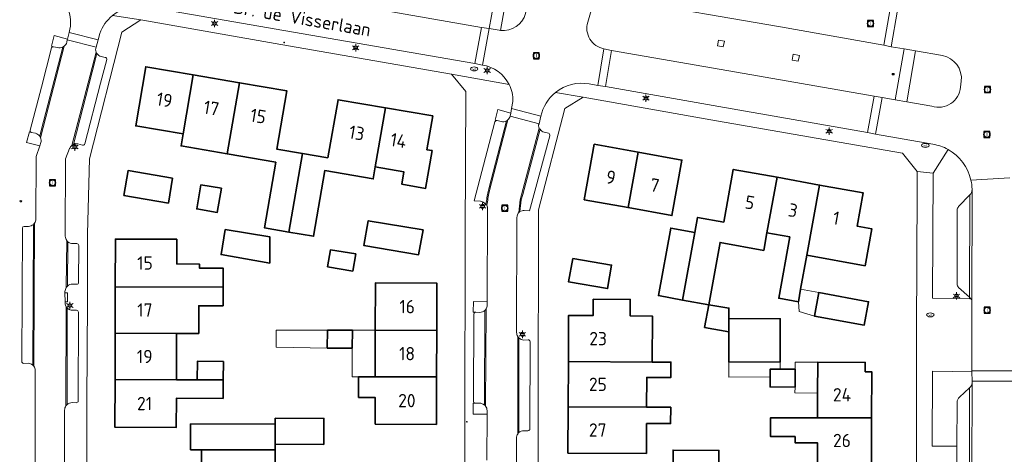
# Model space of a CAD drawing. Header units: metres. Extents: x 140853 to 145288, y 474558 to 480269.
# Tile 290 of 428: x 144343 to 144475, y 478166 to 478225. Entities that reach past the tile are written whole.
import ezdxf
from ezdxf.enums import TextEntityAlignment as Align
from ezdxf.lldxf.tags import DXFTag

# ---------------------------------------------------------------- set-up
doc = ezdxf.new("R2010")
doc.units = ezdxf.units.M
doc.header["$MEASUREMENT"] = 0
for name, color, linetype, lineweight in [('B-WE-GR-BEPLANTING_CULTUUR_VASTE PLANTENVAK-G', 90, 'Continuous', 18), ('B-WE-GR-GRAS_KRUIDENRIJK-G', 80, 'Continuous', 18), ('B-WE-KL-DATA_CAI-S', 90, 'KL-CAI-N', 18), ('B-WE-KL-ET_LS_OV_LICHTMAST-S', 190, 'Continuous', 18), ('B-WE-KL-WATER_BRANDLEIDING_PUT-S', 150, 'Continuous', 18), ('B-WE-KL-WATER_PUT-S', 170, 'Continuous', 18), ('B-WE-OG-BEBOUWING-G', 7, 'Continuous', 35), ('B-WE-OG-BEBOUWING_BIJGEBOUW-G', 7, 'Continuous', 18), ('B-WE-OG-BEBOUWING_HUISNUMMER-T18', 10, 'Continuous', 18), ('B-WE-OG-BEBOUWING_STRAATNAAM-T18', 10, 'Continuous', 18), ('B-WE-OG-TERREIN_ERF-G', 7, 'Continuous', 18), ('B-WE-RI-GWA_RIOOLPUT-S', 30, 'Continuous', 18), ('B-WE-VH-GOOT-G', 170, 'Continuous', 18), ('B-WE-VH-VERHARDING_BETONSTRAATSTEEN-G', 252, 'Continuous', 18), ('B-WE-VH-VERHARDING_STRAATBAKSTEEN-G', 252, 'Continuous', 18), ('B-WE-VH-VERHARDING_TEGEL-G', 252, 'Continuous', 18), ('X-XX-XX-ALGEMEEN-S', 7, 'Continuous', 18)]:
    doc.layers.add(name, color=color, linetype=linetype, lineweight=lineweight)
doc.styles.add('NLCS-ISO', font='txt')
doc.styles.get("Standard").update_dxf_attribs({"font": 'arial.ttf'})
tags = doc.linetypes.add('KL-CAI-N', pattern='A,4,-1,[101,NLCS.shx,S=0.5,R=0,X=0,Y=0],-1,4,-1,["C",Standard,S=1,R=0,X=-0.25,Y=-0.5],-1.5', length=12.5).pattern_tags.tags
tags[18] = DXFTag(74, 10)

# ---------------------------------------------------------------- blocks, each defined once
blk = doc.blocks.new('SIE-WEG_AFVALBAK_TYPE_01')
for radius in [0.25, 0.156]:
    blk.add_circle((0, 0), radius)
blk = doc.blocks.new('SKL-DATA_TERREINKAST-SO')
for q in [(-0.2, 0.2), (0.2, 0.2)]:
    blk.add_line((0, -0.21), q)
at = {"flags": 128}
blk.add_lwpolyline([(0.63, 0.35), (-0.63, 0.35), (-0.63, -0.35), (0.63, -0.35)], close=True, dxfattribs=at)
at = {"style": 'NLCS-ISO'}
blk.add_attdef('TYPE', text='', height=0.35, dxfattribs=at).set_placement((-0.03, 0.69), align=Align.MIDDLE_CENTER)
blk = doc.blocks.new('B-SIE-WEG_LICHTMAST-SO')
at = {"ltscale": 0.1}
for p, q in [((-1.1, 0.63), (-2.19, 1.27)), ((0, 1.27), (0, 2.53)), ((1.1, 0.63), (2.19, 1.27)), ((-1.1, -0.63), (-2.19, -1.27)), ((0, -1.27), (0, -2.53)), ((1.1, -0.63), (2.19, -1.27))]:
    blk.add_line(p, q, dxfattribs=at)
at = {"flags": 128}
for points in [[(-1.16, 0.5), (1.16, 0.5)], [(-1.16, -0.5), (1.16, -0.5)]]:
    blk.add_lwpolyline(points, dxfattribs=at)
at = {"ltscale": 0.1}
blk.add_circle((0, 0), 1.27, dxfattribs=at)
at = {"style": 'NLCS-ISO'}
blk.add_attdef('TYPE', text='', height=1.8, dxfattribs=at).set_placement((0, 2.53), align=Align.BOTTOM_CENTER)
blk = doc.blocks.new('SRI-PUT_INSPECTIE-SO')
at = {"lineweight": -3, "flags": 128}
blk.add_lwpolyline([(-2, -2), (2, -2), (2, 2), (-2, 2)], close=True, dxfattribs=at)
at = {"lineweight": -3, "ltscale": 1.5}
blk.add_circle((0, 0), 2, dxfattribs=at)
at = {"ltscale": 0.1, "style": 'NLCS-ISO'}
blk.add_text('I', height=2.5, dxfattribs=at).set_placement((0, -0.01), align=Align.MIDDLE_CENTER)
blk = doc.blocks.new('SKL-WATERLEIDINGPUT-SO')
at = {"color": 0, "linetype": 'ByBlock', "lineweight": 18}
blk.add_ellipse((0, 0), major_axis=(2.5, 0), ratio=0.54, dxfattribs=at)
at = {"color": 0, "linetype": 'ByBlock', "lineweight": 18, "style": 'NLCS-ISO'}
blk.add_text('wl', height=1.8, dxfattribs=at).set_placement((0, 0), align=Align.MIDDLE_CENTER)
blk = doc.blocks.new('SIE-WEG_STRAATPOT_BRANDKRAAN-SO')
blk.add_ellipse((0, 0), major_axis=(-0.729, 0), ratio=0.685994)
at = {"style": 'NLCS-ISO'}
blk.add_text('BR', height=0.4, dxfattribs=at).set_placement((-0.3, -0.15))

msp = doc.modelspace()

# ---------------------------------------------------------------- linework, layer by layer
at = {"layer": 'B-WE-GR-BEPLANTING_CULTUUR_VASTE PLANTENVAK-G', "ltscale": 0.2, "flags": 128}
for points in [[(144348.876, 478221.949), (144348.954, 478222.273), (144348.977, 478222.364), (144347.182, 478222.853), (144346.817, 478221.408), (144347.097, 478221.344), (144347.643, 478221.218), (144347.643, 478221.218, 0.1679918), (144348.357, 478221.304), (144348.357, 478221.304, 0.0595651), (144348.542, 478221.421), (144348.542, 478221.421, 0.1660651), (144348.876, 478221.949)], [(144408.82, 478212.381), (144407.067, 478212.847), (144406.695, 478211.432), (144406.975, 478211.36), (144407.538, 478211.215), (144407.538, 478211.215, 0.1669986), (144408.244, 478211.315), (144408.244, 478211.315, 0.0620099), (144408.434, 478211.449), (144408.434, 478211.449, 0.1532926), (144408.736, 478211.965), (144408.736, 478211.965), (144408.82, 478212.381)], [(144344.655, 478209.643), (144344.097, 478209.767), (144343.839, 478209.824), (144343.442, 478208.404), (144345.231, 478207.951), (144345.383, 478208.389), (144345.383, 478208.389, 0.1639229), (144345.344, 478209.038), (144345.344, 478209.038, 0.0524866), (144345.24, 478209.234), (144345.24, 478209.234, 0.1853564), (144344.655, 478209.643)], [(144405.653, 478186.418), (144405.654, 478186.868), (144403.805, 478186.904), (144403.766, 478185.455), (144404.114, 478185.451), (144404.647, 478185.445), (144404.647, 478185.445, 0.2), (144405.337, 478185.695), (144405.337, 478185.695, 0.0525852), (144405.488, 478185.905), (144405.488, 478185.905, 0.1058283), (144405.653, 478186.418)], [(144404.581, 478173.165), (144404.02, 478173.163), (144403.75, 478173.162), (144403.748, 478171.681), (144405.617, 478171.691), (144405.618, 478172.163), (144405.618, 478172.163, 0.1908156), (144405.415, 478172.761), (144405.415, 478172.761, 0.062425), (144405.266, 478172.9), (144405.266, 478172.9, 0.1939383), (144404.581, 478173.165)]]:
    msp.add_lwpolyline(points, format="xyb", close=True, dxfattribs=at)
at = {"layer": 'B-WE-GR-GRAS_KRUIDENRIJK-G', "ltscale": 0.2, "flags": 128}
for points in [[(144359.342, 478234.826, 0.4413287), (144362.17, 478231.382), (144362.17, 478231.382), (144363.225, 478231.186), (144372.537, 478229.565), (144389.94, 478226.548), (144404.88, 478223.946), (144405.903, 478223.8), (144407.146, 478230.695), (144406.128, 478230.854), (144398.863, 478232.126), (144381.837, 478235.069), (144364.461, 478238.082), (144363.4, 478238.262), (144363.078, 478238.316), (144363.078, 478238.316, 0.4094195), (144359.613, 478235.987), (144359.613, 478235.987), (144359.342, 478234.826)], [(144408.793, 478230.403), (144408.66, 478230.426), (144407.425, 478223.539), (144407.425, 478223.539, 0.3595515), (144410.831, 478225.817), (144410.831, 478225.817), (144411.043, 478226.798), (144411.043, 478226.798, 0.4203793), (144408.793, 478230.403)], [(144419.207, 478224.658, 0.4464179), (144421.402, 478221.076), (144421.402, 478221.076), (144422.442, 478220.851), (144438.26, 478218.085), (144457.883, 478214.655), (144458.947, 478214.467), (144460.731, 478214.154), (144461.95, 478221.044), (144460.184, 478221.347), (144459.168, 478221.535), (144445.233, 478224.018), (144423.661, 478227.783), (144422.621, 478227.938), (144422.621, 478227.938, 0.3488317), (144419.585, 478225.943), (144419.585, 478225.943), (144419.207, 478224.658)], [(144465.672, 478213.287, 0.4740595), (144469.555, 478215.876), (144469.555, 478215.876), (144469.647, 478216.68), (144469.647, 478216.68, 0.3893019), (144467.087, 478220.162), (144467.087, 478220.162), (144463.479, 478220.781), (144462.272, 478213.884), (144465.672, 478213.287)], [(144465.758, 478187.349), (144470.737, 478187.291), (144470.77, 478187.478), (144469.28, 478188.807), (144469.28, 478188.807, -0.1934593), (144469.085, 478189.247), (144469.085, 478189.247), (144469.092, 478199.259), (144469.092, 478199.259, -0.161586), (144469.279, 478199.735), (144469.279, 478199.735), (144470.78, 478201.306), (144470.78, 478201.306, 0.1913014), (144471.099, 478202.043), (144471.099, 478202.043), (144471.099, 478202.103), (144471.099, 478202.103, 0.0472387), (144470.94, 478203.311), (144470.94, 478203.311, 0.2098936), (144467.856, 478207.463), (144467.856, 478207.463), (144465.856, 478204.243), (144465.758, 478187.349)], [(144471.088, 478177.414), (144465.745, 478177.503), (144465.707, 478167.368), (144469.059, 478167.375), (144469.076, 478173.285), (144469.076, 478173.285, -0.2408902), (144469.414, 478173.967), (144469.414, 478173.967), (144470.768, 478175.232), (144470.768, 478175.232, 0.1914894), (144471.097, 478175.937), (144471.097, 478175.937), (144471.092, 478176.166), (144471.088, 478177.414)]]:
    msp.add_lwpolyline(points, format="xyb", close=True, dxfattribs=at)
for points in [[(144437.519, 478221.31), (144436.728, 478221.462), (144436.869, 478222.219), (144437.668, 478222.075), (144437.519, 478221.31)], [(144447.642, 478219.387), (144446.831, 478219.53), (144446.967, 478220.33), (144447.784, 478220.162), (144447.642, 478219.387)]]:
    msp.add_lwpolyline(points, close=True, dxfattribs=at)
at = {"layer": 'B-WE-OG-BEBOUWING-G', "ltscale": 0.2, "flags": 128}
for points in [[(144364.583, 478209.55), (144365.956, 478217.538), (144359.554, 478218.638), (144358.189, 478210.649), (144364.583, 478209.55)], [(144364.583, 478209.55), (144364.305, 478207.933), (144370.553, 478206.859), (144372.204, 478216.464), (144365.956, 478217.538), (144364.583, 478209.55)], [(144370.553, 478206.859), (144377.094, 478205.735), (144375.57, 478196.871), (144378.882, 478196.302), (144380.693, 478206.907), (144377.26, 478207.497), (144378.605, 478215.364), (144372.204, 478216.464), (144370.553, 478206.859)], [(144384.127, 478206.317), (144380.693, 478206.907), (144378.882, 478196.302), (144382.193, 478195.733), (144383.717, 478204.597), (144390.251, 478203.474), (144390.529, 478205.093), (144391.901, 478213.079), (144385.514, 478214.177), (144384.127, 478206.317)], [(144391.901, 478213.079), (144390.529, 478205.093), (144394.404, 478204.425), (144394.119, 478202.751), (144397.322, 478202.204), (144398.192, 478207.3), (144397.505, 478207.418), (144398.289, 478211.981), (144391.901, 478213.079)], [(144424.652, 478199.594), (144426.014, 478207.096), (144420.099, 478208.17), (144418.737, 478200.668), (144424.652, 478199.594)], [(144426.014, 478207.096), (144424.652, 478199.594), (144430.567, 478198.52), (144431.929, 478206.022), (144426.014, 478207.096)], [(144363.175, 478203.584), (144357.162, 478204.61), (144356.587, 478201.238), (144362.6, 478200.213), (144363.175, 478203.584)], [(144437.569, 478197.626), (144434.042, 478198.267), (144433.672, 478196.232), (144432.016, 478187.111), (144435.544, 478186.471), (144437.074, 478194.894), (144442.977, 478193.808), (144443.407, 478196.189), (144444.769, 478203.691), (144438.865, 478204.763), (144437.569, 478197.626)], [(144367.001, 478202.682), (144366.439, 478199.419), (144369.193, 478198.945), (144369.75, 478202.209), (144367.001, 478202.682)], [(144447.956, 478188.557), (144448.795, 478193.175), (144450.515, 478202.648), (144444.769, 478203.691), (144443.407, 478196.189), (144446.496, 478195.628), (144444.992, 478187.344), (144447.649, 478186.862), (144447.956, 478188.557)], [(144448.795, 478193.175), (144456.663, 478191.747), (144457.571, 478196.713), (144455.6, 478197.071), (144456.418, 478201.576), (144450.515, 478202.648), (144448.795, 478193.175)], [(144396.974, 478196.596), (144389.586, 478197.829), (144388.988, 478194.462), (144396.375, 478193.227), (144396.974, 478196.596)], [(144376.3, 478192.085), (144376.304, 478195.632), (144370.288, 478196.637), (144369.711, 478193.248), (144376.3, 478192.085)], [(144432.016, 478187.111), (144433.672, 478196.232), (144430.421, 478196.822), (144428.765, 478187.702), (144432.016, 478187.111)], [(144355.433, 478188.911), (144369.998, 478188.865), (144370.008, 478191.404), (144366.8, 478191.416), (144366.802, 478191.937), (144363.722, 478191.984), (144363.739, 478195.319), (144355.454, 478195.345), (144355.433, 478188.911)], [(144387.512, 478191.032), (144387.896, 478193.348), (144384.508, 478193.909), (144384.09, 478191.599), (144387.512, 478191.032)], [(144417.179, 478192.738), (144416.634, 478189.56), (144421.898, 478188.658), (144422.442, 478191.836), (144417.179, 478192.738)], [(144398.823, 478182.992), (144398.841, 478189.409), (144390.551, 478189.432), (144390.532, 478183.015), (144398.823, 478182.992)], [(144355.433, 478188.911), (144355.414, 478182.631), (144363.698, 478182.605), (144366.698, 478182.605), (144366.704, 478186.339), (144369.989, 478186.326), (144369.998, 478188.865), (144355.433, 478188.911)], [(144450.402, 478188.112), (144449.824, 478184.944), (144456.549, 478183.718), (144457.126, 478186.886), (144450.402, 478188.112)], [(144427.919, 478178.732), (144427.948, 478184.947), (144424.948, 478184.961), (144424.958, 478187.201), (144419.958, 478187.224), (144419.948, 478185.024), (144416.628, 478185.039), (144416.599, 478178.784), (144427.919, 478178.732)], [(144438.266, 478182.811), (144438.272, 478184.598), (144438.277, 478186.023), (144435.545, 478186.471), (144434.988, 478183.406), (144438.266, 478182.811)], [(144438.266, 478182.811), (144438.252, 478178.736), (144445.192, 478178.712), (144445.213, 478184.574), (144438.272, 478184.598), (144438.266, 478182.811)], [(144384.101, 478183.036), (144384.054, 478180.623), (144387.422, 478180.619), (144387.475, 478183.024), (144384.101, 478183.036)], [(144390.532, 478183.015), (144390.515, 478176.737), (144398.805, 478176.712), (144398.823, 478182.992), (144390.532, 478183.015)], [(144355.414, 478182.631), (144355.394, 478176.351), (144363.678, 478176.325), (144363.698, 478182.605), (144355.414, 478182.631)], [(144370.002, 478176.305), (144370.021, 478178.802), (144366.522, 478178.83), (144366.481, 478176.316), (144370.002, 478176.305)], [(144416.571, 478172.684), (144427.161, 478172.635), (144427.18, 478176.654), (144430.43, 478176.639), (144430.44, 478178.72), (144427.919, 478178.732), (144416.599, 478178.784), (144416.571, 478172.684)], [(144445.188, 478177.768), (144443.846, 478177.774), (144443.842, 478176.72), (144443.836, 478175.357), (144447.198, 478175.341), (144447.209, 478177.758), (144445.188, 478177.768)], [(144450.243, 478171.185), (144457.538, 478171.168), (144457.552, 478177.423), (144456.682, 478177.425), (144456.685, 478178.685), (144450.26, 478178.7), (144450.251, 478174.524), (144450.243, 478171.185)], [(144355.394, 478176.351), (144355.373, 478169.917), (144363.658, 478169.891), (144363.701, 478173.858), (144369.982, 478173.808), (144370.002, 478176.305), (144366.481, 478176.316), (144363.678, 478176.325), (144355.394, 478176.351)], [(144390.497, 478170.318), (144398.787, 478170.295), (144398.805, 478176.712), (144390.515, 478176.737), (144388.286, 478176.741), (144388.287, 478173.954), (144390.507, 478173.955), (144390.497, 478170.318)], [(144427.161, 478172.635), (144416.571, 478172.684), (144416.542, 478166.429), (144427.132, 478166.38), (144427.151, 478170.417), (144430.401, 478170.402), (144430.412, 478172.62), (144427.161, 478172.635)], [(144377.02, 478167.626), (144383.571, 478167.589), (144383.591, 478171.12), (144377.026, 478171.136), (144377.025, 478170.348), (144377.02, 478167.626)], [(144457.538, 478171.168), (144450.243, 478171.185), (144443.901, 478171.2), (144443.895, 478168.658), (144447.207, 478168.65), (144447.205, 478167.816), (144450.235, 478167.809), (144450.228, 478165.085), (144457.523, 478165.068), (144457.538, 478171.168)], [(144367.056, 478166.872), (144377.016, 478166.848), (144377.02, 478167.626), (144377.025, 478170.348), (144365.605, 478170.375), (144365.596, 478166.875), (144367.056, 478166.872)], [(144377.016, 478166.848), (144367.056, 478166.872), (144367.05, 478164.002), (144355.66, 478164.029), (144355.644, 478157.608), (144366.994, 478157.581), (144367.008, 478163.511), (144377.008, 478163.487), (144377.016, 478166.848)], [(144436.901, 478163.553), (144436.929, 478166.781), (144430.743, 478166.836), (144430.758, 478163.607), (144436.901, 478163.553)]]:
    msp.add_lwpolyline(points, close=True, dxfattribs=at)
at = {"layer": 'B-WE-OG-BEBOUWING_BIJGEBOUW-G', "ltscale": 0.2, "flags": 128}
for points in [[(144447.956, 478188.557), (144447.649, 478186.862), (144447.736, 478185.556), (144449.824, 478184.944), (144450.402, 478188.112), (144447.956, 478188.557)], [(144384.101, 478183.036), (144377.14, 478183.053), (144377.134, 478180.728), (144384.054, 478180.623), (144384.101, 478183.036)], [(144388.286, 478176.741), (144390.515, 478176.737), (144390.532, 478183.015), (144387.475, 478183.024), (144387.422, 478180.619), (144387.411, 478176.744), (144388.286, 478176.741)], [(144438.252, 478178.736), (144438.265, 478176.699), (144443.842, 478176.72), (144443.846, 478177.774), (144445.188, 478177.768), (144445.192, 478178.712), (144438.252, 478178.736)], [(144447.209, 478177.758), (144447.198, 478175.341), (144447.189, 478174.559), (144450.251, 478174.524), (144450.26, 478178.7), (144447.212, 478178.707), (144447.209, 478177.758)]]:
    msp.add_lwpolyline(points, close=True, dxfattribs=at)
at = {"layer": 'B-WE-OG-TERREIN_ERF-G', "ltscale": 0.2, "flags": 128}
msp.add_lwpolyline([(144402.492, 478139.07), (144402.608, 478170.015), (144402.665, 478195.858), (144402.777, 478215.284), (144400.82, 478217.626), (144377.775, 478221.63), (144358.879, 478224.974), (144356.312, 478223.315), (144351.932, 478206.175), (144351.676, 478196.047), (144351.658, 478187.034), (144351.57, 478173.318), (144351.571, 478164.15)], dxfattribs=at)
for points in [[(144370.553, 478206.859), (144364.305, 478207.933), (144364.583, 478209.55), (144358.189, 478210.649), (144359.554, 478218.638), (144365.956, 478217.538), (144372.204, 478216.464), (144378.605, 478215.364), (144377.26, 478207.497), (144380.693, 478206.907), (144384.127, 478206.317), (144385.514, 478214.177), (144391.901, 478213.079), (144398.289, 478211.981), (144397.505, 478207.418), (144398.192, 478207.3), (144397.322, 478202.204), (144394.119, 478202.751), (144394.404, 478204.425), (144390.529, 478205.093), (144390.251, 478203.474), (144383.717, 478204.597), (144382.193, 478195.733), (144378.882, 478196.302), (144375.57, 478196.871), (144377.094, 478205.735), (144370.553, 478206.859)], [(144463.578, 478164.43), (144463.607, 478182.626), (144463.607, 478182.81), (144463.69, 478202.188), (144463.703, 478204.499), (144461.693, 478206.949), (144436.594, 478211.311), (144418.586, 478214.508), (144416.143, 478212.971), (144412.548, 478199.278), (144412.526, 478171.365), (144412.481, 478151.061), (144412.429, 478134.625), (144412.355, 478107.939), (144412.306, 478088.134), (144414.25, 478086.315), (144419.19, 478086.476), (144461.252, 478087.585), (144463.304, 478089.75), (144463.388, 478114.41), (144463.472, 478139.07), (144463.505, 478146.95), (144463.578, 478164.43)], [(144424.652, 478199.594), (144418.737, 478200.668), (144420.099, 478208.17), (144426.014, 478207.096), (144431.929, 478206.022), (144430.567, 478198.52), (144424.652, 478199.594)], [(144363.175, 478203.584), (144362.6, 478200.213), (144356.587, 478201.238), (144357.162, 478204.61), (144363.175, 478203.584)], [(144448.795, 478193.175), (144447.956, 478188.557), (144447.649, 478186.862), (144444.992, 478187.344), (144446.496, 478195.628), (144443.407, 478196.189), (144442.977, 478193.808), (144437.074, 478194.894), (144435.544, 478186.471), (144432.016, 478187.111), (144428.765, 478187.702), (144430.421, 478196.822), (144433.672, 478196.232), (144434.042, 478198.267), (144437.569, 478197.626), (144438.865, 478204.763), (144444.769, 478203.691), (144450.515, 478202.648), (144456.418, 478201.576), (144455.6, 478197.071), (144457.571, 478196.713), (144456.663, 478191.747), (144448.795, 478193.175)], [(144367.001, 478202.682), (144369.75, 478202.209), (144369.193, 478198.945), (144366.439, 478199.419), (144367.001, 478202.682)], [(144396.974, 478196.596), (144396.375, 478193.227), (144388.988, 478194.462), (144389.586, 478197.829), (144396.974, 478196.596)], [(144376.3, 478192.085), (144369.711, 478193.248), (144370.288, 478196.637), (144376.304, 478195.632), (144376.3, 478192.085)], [(144363.658, 478169.891), (144355.373, 478169.917), (144355.394, 478176.351), (144355.414, 478182.631), (144355.433, 478188.911), (144355.454, 478195.345), (144363.739, 478195.319), (144363.722, 478191.984), (144366.802, 478191.937), (144366.8, 478191.416), (144370.008, 478191.404), (144369.998, 478188.865), (144369.989, 478186.326), (144366.704, 478186.339), (144366.698, 478182.605), (144363.698, 478182.605), (144363.678, 478176.325), (144366.481, 478176.316), (144366.522, 478178.83), (144370.021, 478178.802), (144370.002, 478176.305), (144369.982, 478173.808), (144363.701, 478173.858), (144363.658, 478169.891)], [(144387.512, 478191.032), (144384.09, 478191.599), (144384.508, 478193.909), (144387.896, 478193.348), (144387.512, 478191.032)], [(144417.179, 478192.738), (144422.442, 478191.836), (144421.898, 478188.658), (144416.634, 478189.56), (144417.179, 478192.738)], [(144398.805, 478176.712), (144398.787, 478170.295), (144390.497, 478170.318), (144390.507, 478173.955), (144388.287, 478173.954), (144388.286, 478176.741), (144390.515, 478176.737), (144390.532, 478183.015), (144390.551, 478189.432), (144398.841, 478189.409), (144398.823, 478182.992), (144398.805, 478176.712)], [(144449.824, 478184.944), (144450.402, 478188.112), (144457.126, 478186.886), (144456.549, 478183.718), (144449.824, 478184.944)], [(144430.412, 478172.62), (144430.401, 478170.402), (144427.151, 478170.417), (144427.132, 478166.38), (144416.542, 478166.429), (144416.571, 478172.684), (144416.599, 478178.784), (144416.628, 478185.039), (144419.948, 478185.024), (144419.958, 478187.224), (144424.958, 478187.201), (144424.948, 478184.961), (144427.948, 478184.947), (144427.919, 478178.732), (144430.44, 478178.72), (144430.43, 478176.639), (144427.18, 478176.654), (144427.161, 478172.635), (144430.412, 478172.62)], [(144438.252, 478178.736), (144438.266, 478182.811), (144434.988, 478183.406), (144435.545, 478186.471), (144438.277, 478186.023), (144438.272, 478184.598), (144445.213, 478184.574), (144445.192, 478178.712), (144438.252, 478178.736)], [(144384.054, 478180.623), (144384.101, 478183.036), (144387.475, 478183.024), (144387.422, 478180.619), (144384.054, 478180.623)], [(144443.842, 478176.72), (144443.846, 478177.774), (144445.188, 478177.768), (144447.209, 478177.758), (144447.198, 478175.341), (144443.836, 478175.357), (144443.842, 478176.72)], [(144457.523, 478165.068), (144457.509, 478158.968), (144457.495, 478152.713), (144450.2, 478152.73), (144450.214, 478158.985), (144450.221, 478162.02), (144447.188, 478162.027), (144447.19, 478162.782), (144443.882, 478162.79), (144443.887, 478165.1), (144450.228, 478165.085), (144450.235, 478167.809), (144447.205, 478167.816), (144447.207, 478168.65), (144443.895, 478168.658), (144443.901, 478171.2), (144450.243, 478171.185), (144450.251, 478174.524), (144450.26, 478178.7), (144456.685, 478178.685), (144456.682, 478177.425), (144457.552, 478177.423), (144457.538, 478171.168), (144457.523, 478165.068)], [(144367.056, 478166.872), (144365.596, 478166.875), (144365.605, 478170.375), (144377.025, 478170.348), (144377.026, 478171.136), (144383.591, 478171.12), (144383.571, 478167.589), (144377.02, 478167.626), (144377.016, 478166.848), (144377.008, 478163.487), (144367.008, 478163.511), (144366.994, 478157.581), (144369.146, 478157.576), (144369.139, 478154.818), (144362.947, 478154.833), (144362.939, 478151.311), (144362.924, 478144.89), (144355.614, 478144.908), (144355.629, 478151.328), (144355.644, 478157.608), (144355.66, 478164.029), (144367.05, 478164.002), (144367.056, 478166.872)], [(144436.901, 478163.553), (144430.758, 478163.607), (144430.743, 478166.836), (144436.929, 478166.781), (144436.901, 478163.553)]]:
    msp.add_lwpolyline(points, close=True, dxfattribs=at)
at = {"layer": 'B-WE-VH-GOOT-G', "ltscale": 0.2, "flags": 128}
for points in [[(144348.542, 478221.421), (144345.344, 478209.038)], [(144349.582, 478208.004), (144352.852, 478220.608)], [(144408.434, 478211.449), (144405.914, 478201.748)], [(144409.903, 478198.936), (144410.099, 478200.664), (144412.66, 478210.338)], [(144471.099, 478202.043), (144471.085, 478186.784)], [(144344.526, 478197.484), (144344.433, 478178.155)], [(144348.816, 478188.803), (144348.872, 478195.156)], [(144348.774, 478172.82), (144348.806, 478186.172)], [(144405.488, 478185.905), (144405.415, 478172.761)], [(144409.756, 478169.001), (144409.774, 478182.176)], [(144471.097, 478175.937), (144471.002, 478152.125)]]:
    msp.add_lwpolyline(points, dxfattribs=at)
msp.add_lwpolyline([(144405.914, 478201.748, -0.0027269), (144405.577, 478199.909)], format="xyb", dxfattribs=at)
at = {"layer": 'B-WE-VH-VERHARDING_BETONSTRAATSTEEN-G', "ltscale": 0.2, "flags": 128}
for points in [[(144423.661, 478227.783), (144445.233, 478224.018), (144459.168, 478221.535), (144460.022, 478226.476), (144456.251, 478227.136), (144454.752, 478227.398), (144448.397, 478228.51), (144446.914, 478228.77), (144443.135, 478229.431), (144442.72, 478229.504), (144441.216, 478229.769), (144436.721, 478230.558), (144435.206, 478230.825), (144424.507, 478232.705), (144423.661, 478227.783)], [(144362.338, 478226.274), (144378.206, 478223.517), (144403.982, 478219.065), (144404.88, 478223.946), (144389.94, 478226.548), (144372.537, 478229.565), (144363.225, 478231.186), (144362.338, 478226.274)], [(144405.903, 478223.8), (144407.27, 478223.558), (144407.425, 478223.539), (144408.66, 478230.426), (144407.146, 478230.695), (144405.903, 478223.8)], [(144459.168, 478221.535), (144460.184, 478221.347), (144461.044, 478226.297), (144460.022, 478226.476), (144459.168, 478221.535)], [(144405.903, 478223.8), (144404.88, 478223.946), (144403.982, 478219.065), (144404.996, 478218.867), (144405.903, 478223.8)], [(144348.977, 478222.364), (144348.954, 478222.273), (144352.831, 478221.263), (144353.119, 478222.257), (144349.213, 478223.28), (144348.977, 478222.364)], [(144420.568, 478216.106), (144421.613, 478215.952), (144422.442, 478220.851), (144421.402, 478221.076), (144420.568, 478216.106)], [(144421.613, 478215.952), (144436.891, 478213.26), (144457.004, 478209.75), (144457.883, 478214.655), (144438.26, 478218.085), (144422.442, 478220.851), (144421.613, 478215.952)], [(144463.479, 478220.781), (144461.95, 478221.044), (144460.731, 478214.154), (144462.272, 478213.884), (144463.479, 478220.781)], [(144458.947, 478214.467), (144457.883, 478214.655), (144457.004, 478209.75), (144458.048, 478209.537), (144458.947, 478214.467)], [(144412.894, 478211.962), (144408.942, 478212.988), (144408.82, 478212.381), (144408.736, 478211.965), (144412.634, 478210.938), (144412.894, 478211.962)], [(144471.089, 478177.536), (144471.088, 478177.414), (144471.092, 478176.166), (144477.126, 478176.133), (144477.166, 478177.547), (144471.089, 478177.536)]]:
    msp.add_lwpolyline(points, close=True, dxfattribs=at)
for points in [[(144344.6, 478162.807), (144344.634, 478177.648), (144344.634, 478177.648, 0.1185407), (144344.433, 478178.155), (144344.433, 478178.155, 0.0498756), (144344.284, 478178.328), (144344.284, 478178.328, 0.1565511), (144343.652, 478178.559), (144343.652, 478178.559), (144343.067, 478178.551), (144343.067, 478178.551, -0.4153164), (144342.814, 478178.794), (144342.814, 478178.794), (144342.883, 478196.827), (144342.883, 478196.827, -0.4098516), (144343.134, 478197.064), (144343.134, 478197.064), (144343.694, 478197.057), (144343.694, 478197.057, 0.1598367), (144344.375, 478197.316), (144344.375, 478197.316, 0.0592282), (144344.526, 478197.484), (144344.526, 478197.484, 0.1531461), (144344.702, 478198.038), (144344.702, 478198.038), (144344.729, 478206.501), (144345.231, 478207.951), (144343.442, 478208.404), (144343.839, 478209.824), (144344.097, 478209.767), (144344.097, 478209.767, -0.4300844), (144343.948, 478210.068), (144343.948, 478210.068), (144345.451, 478215.882), (144346.801, 478221.172), (144346.801, 478221.172, -0.3772708), (144347.097, 478221.344), (144347.097, 478221.344), (144346.817, 478221.408), (144347.182, 478222.853), (144348.977, 478222.364), (144349.213, 478223.28), (144349.213, 478223.28, 0.1877007), (144348.939, 478226.626)], [(144348.939, 478226.626, -0.1877007), (144349.213, 478223.28), (144349.213, 478223.28), (144353.119, 478222.257), (144353.119, 478222.257), (144353.355, 478223.146), (144353.355, 478223.146, -0.1354115), (144355.042, 478225.549)], [(144355.042, 478225.549, 0.1354115), (144353.355, 478223.146), (144353.355, 478223.146), (144353.119, 478222.257), (144352.831, 478221.263), (144352.831, 478221.263, 0.1874686), (144352.852, 478220.608), (144352.852, 478220.608, 0.06004), (144352.958, 478220.421), (144352.958, 478220.421, 0.179618), (144353.533, 478220.028), (144353.533, 478220.028), (144354.086, 478219.9), (144354.086, 478219.9, -0.4802267), (144354.268, 478219.616), (144354.268, 478219.616), (144353.438, 478216.417), (144351.315, 478208.232), (144351.315, 478208.232, -0.4833291), (144351.024, 478208.05), (144351.024, 478208.05), (144350.387, 478208.226), (144350.387, 478208.226, 0.1378564), (144349.771, 478208.135), (144349.771, 478208.135, 0.0495068), (144349.582, 478208.004), (144349.582, 478208.004, 0.1132627), (144349.263, 478207.574), (144349.263, 478207.574), (144348.704, 478206.172), (144348.686, 478195.727), (144348.686, 478195.727, 0.1578348), (144348.872, 478195.156), (144348.872, 478195.156, 0.0547013), (144349.021, 478194.994), (144349.021, 478194.994, 0.1727685), (144349.698, 478194.733), (144349.698, 478194.733), (144350.254, 478194.728), (144350.254, 478194.728, -0.423855), (144350.494, 478194.482), (144350.494, 478194.482), (144350.472, 478189.5), (144350.472, 478189.5, -0.5142423), (144350.208, 478189.27), (144350.208, 478189.27), (144349.67, 478189.271), (144349.67, 478189.271, 0.1926173), (144348.968, 478189.004), (144348.968, 478189.004, 0.0484058), (144348.816, 478188.803), (144348.816, 478188.803, 0.1147736), (144348.641, 478188.267), (144348.641, 478188.267, 0.0384511), (144348.638, 478188.085), (144348.638, 478188.085), (144348.975, 478188.09), (144348.965, 478186.865), (144348.644, 478186.853), (144348.651, 478186.709), (144348.651, 478186.709, 0.1412219), (144348.806, 478186.172), (144348.806, 478186.172, 0.0567973), (144348.956, 478185.989), (144348.956, 478185.989, 0.1912871), (144349.646, 478185.717), (144349.646, 478185.717), (144350.209, 478185.729), (144350.209, 478185.729, -0.4388854), (144350.453, 478185.474), (144350.453, 478185.474), (144350.424, 478173.469), (144350.424, 478173.469, -0.4789911), (144350.157, 478173.237), (144350.157, 478173.237), (144349.6, 478173.239), (144349.6, 478173.239, 0.1996435), (144348.924, 478172.988), (144348.924, 478172.988, 0.0567784), (144348.774, 478172.82), (144348.774, 478172.82, 0.1623366), (144348.596, 478172.237), (144348.596, 478172.237), (144348.574, 478163.396)], [(144410.831, 478225.817, -0.3595515), (144407.425, 478223.539), (144407.425, 478223.539), (144407.27, 478223.558), (144405.903, 478223.8), (144404.996, 478218.867), (144404.996, 478218.867, -0.2414948), (144408.597, 478216.247), (144408.597, 478216.247, -0.1218607), (144409.12, 478213.957), (144409.12, 478213.957), (144408.942, 478212.988), (144412.894, 478211.962), (144412.894, 478211.962, -0.1710546), (144414.851, 478215.149), (144414.851, 478215.149, -0.2199823), (144419.425, 478216.313), (144419.425, 478216.313), (144420.568, 478216.106), (144421.402, 478221.076), (144421.402, 478221.076, -0.4464179), (144419.207, 478224.658), (144419.207, 478224.658), (144419.585, 478225.943)], [(144461.044, 478226.297), (144460.184, 478221.347), (144461.95, 478221.044), (144463.479, 478220.781), (144467.087, 478220.162), (144467.087, 478220.162, -0.3893019), (144469.647, 478216.68), (144469.647, 478216.68), (144469.555, 478215.876), (144469.555, 478215.876, -0.4740595), (144465.672, 478213.287), (144465.672, 478213.287), (144462.272, 478213.884), (144460.731, 478214.154), (144458.947, 478214.467), (144458.048, 478209.537), (144465.815, 478208.168), (144465.815, 478208.168, -0.0843186), (144467.856, 478207.463), (144467.856, 478207.463, -0.2098936), (144470.94, 478203.311), (144470.94, 478203.311), (144476.194, 478203.604)], [(144348.574, 478163.396), (144348.596, 478172.237), (144348.596, 478172.237, -0.1623366), (144348.774, 478172.82), (144348.774, 478172.82, -0.0567784), (144348.924, 478172.988), (144348.924, 478172.988), (144348.933, 478176.538), (144348.956, 478185.989), (144348.956, 478185.989, -0.0567973), (144348.806, 478186.172), (144348.806, 478186.172, -0.1412219), (144348.651, 478186.709), (144348.651, 478186.709), (144348.644, 478186.853), (144348.638, 478188.085), (144348.638, 478188.085, -0.0384511), (144348.641, 478188.267), (144348.641, 478188.267, -0.1147736), (144348.816, 478188.803), (144348.816, 478188.803, -0.0484058), (144348.968, 478189.004), (144348.968, 478189.004), (144349.021, 478194.994), (144349.021, 478194.994, -0.0547013), (144348.872, 478195.156), (144348.872, 478195.156, -0.1578348), (144348.686, 478195.727), (144348.686, 478195.727), (144348.704, 478206.172), (144349.263, 478207.574), (144349.263, 478207.574, -0.1132627), (144349.582, 478208.004), (144349.582, 478208.004, -0.0495068), (144349.771, 478208.135), (144349.771, 478208.135), (144352.73, 478219.544), (144352.958, 478220.421), (144352.958, 478220.421, -0.06004), (144352.852, 478220.608), (144352.852, 478220.608, -0.1874686), (144352.831, 478221.263), (144352.831, 478221.263), (144348.954, 478222.273), (144348.876, 478221.949), (144348.876, 478221.949, -0.1660651), (144348.542, 478221.421), (144348.542, 478221.421, -0.0595651), (144348.357, 478221.304), (144348.357, 478221.304), (144345.488, 478210.193), (144345.24, 478209.234), (144345.24, 478209.234, -0.0524866), (144345.344, 478209.038), (144345.344, 478209.038, -0.1639229), (144345.383, 478208.389), (144345.383, 478208.389), (144345.231, 478207.951), (144344.729, 478206.501), (144344.702, 478198.038), (144344.702, 478198.038, -0.1531461), (144344.526, 478197.484), (144344.526, 478197.484, -0.0592282), (144344.375, 478197.316), (144344.375, 478197.316), (144344.284, 478178.328), (144344.284, 478178.328, -0.0498756), (144344.433, 478178.155), (144344.433, 478178.155, -0.1185407), (144344.634, 478177.648), (144344.634, 478177.648), (144344.6, 478162.807)], [(144405.602, 478165.479), (144405.617, 478171.691), (144403.748, 478171.681), (144403.75, 478173.162), (144404.02, 478173.163), (144404.02, 478173.163, -0.4135593), (144403.782, 478173.413), (144403.782, 478173.413), (144403.841, 478185.223), (144403.841, 478185.223, -0.3372934), (144404.114, 478185.451), (144404.114, 478185.451), (144403.766, 478185.455), (144403.805, 478186.904), (144405.654, 478186.868), (144405.696, 478199.379), (144405.696, 478199.379, 0.1508621), (144405.577, 478199.909), (144405.577, 478199.909, 0.0522106), (144405.456, 478200.077), (144405.456, 478200.077, 0.1568532), (144404.72, 478200.454), (144404.72, 478200.454), (144403.875, 478200.508), (144406.685, 478211.169), (144406.685, 478211.169, -0.4135302), (144406.975, 478211.36), (144406.975, 478211.36), (144406.695, 478211.432), (144407.067, 478212.847), (144408.82, 478212.381), (144408.942, 478212.988), (144409.12, 478213.957), (144409.12, 478213.957, 0.1218607), (144408.597, 478216.247), (144408.597, 478216.247), (144400.82, 478217.626), (144402.777, 478215.284), (144402.665, 478195.858), (144402.608, 478170.015), (144402.492, 478139.07)], [(144412.481, 478151.061), (144412.526, 478171.365), (144412.548, 478199.278), (144416.143, 478212.971), (144418.586, 478214.508), (144414.851, 478215.149), (144414.851, 478215.149, 0.1710546), (144412.894, 478211.962), (144412.894, 478211.962), (144412.634, 478210.938), (144412.634, 478210.938, 0.2595721), (144412.66, 478210.338), (144412.66, 478210.338, 0.0699203), (144412.778, 478210.198), (144412.778, 478210.198, 0.1920809), (144413.343, 478209.78), (144413.343, 478209.78), (144413.925, 478209.672), (144413.925, 478209.672, -0.2842553), (144414.075, 478209.3), (144414.075, 478209.3), (144411.368, 478199.182), (144410.65, 478199.216), (144410.65, 478199.216, 0.1558924), (144410.067, 478199.053), (144410.067, 478199.053, 0.0675127), (144409.903, 478198.936), (144409.903, 478198.936, 0.1794806), (144409.69, 478198.499), (144409.69, 478198.499), (144409.636, 478198.224), (144409.611, 478182.736), (144409.611, 478182.736, 0.133573), (144409.774, 478182.176), (144409.774, 478182.176, 0.0545239), (144409.924, 478181.981), (144409.924, 478181.981, 0.1725505), (144410.601, 478181.706), (144410.601, 478181.706), (144411.184, 478181.728), (144411.184, 478181.728, -0.4361307), (144411.429, 478181.48), (144411.429, 478181.48), (144411.405, 478169.683), (144411.405, 478169.683, -0.4331928), (144411.145, 478169.442), (144411.145, 478169.442), (144410.574, 478169.442), (144410.574, 478169.442, 0.1694254), (144409.906, 478169.185), (144409.906, 478169.185, 0.0539428), (144409.756, 478169.001), (144409.756, 478169.001, 0.1360494), (144409.581, 478168.449), (144409.581, 478168.449), (144409.557, 478157.175)], [(144409.557, 478157.175), (144409.581, 478168.449), (144409.581, 478168.449, -0.1360494), (144409.756, 478169.001), (144409.756, 478169.001, -0.0539428), (144409.906, 478169.185), (144409.906, 478169.185), (144409.924, 478181.981), (144409.924, 478181.981, -0.0545239), (144409.774, 478182.176), (144409.774, 478182.176, -0.133573), (144409.611, 478182.736), (144409.611, 478182.736), (144409.636, 478198.224), (144409.69, 478198.499), (144409.69, 478198.499, -0.1794806), (144409.903, 478198.936), (144409.903, 478198.936, -0.0675127), (144410.067, 478199.053), (144410.067, 478199.053), (144410.247, 478200.636), (144410.436, 478201.35), (144412.778, 478210.198), (144412.778, 478210.198, -0.0699203), (144412.66, 478210.338), (144412.66, 478210.338, -0.2595721), (144412.634, 478210.938), (144412.634, 478210.938), (144408.736, 478211.965), (144408.736, 478211.965, -0.1532926), (144408.434, 478211.449), (144408.434, 478211.449, -0.0620099), (144408.244, 478211.315), (144408.244, 478211.315), (144405.859, 478202.133), (144405.767, 478201.78), (144405.767, 478201.78, -0.0018085), (144405.456, 478200.077), (144405.456, 478200.077, -0.0522106), (144405.577, 478199.909), (144405.577, 478199.909, -0.1508621), (144405.696, 478199.379), (144405.696, 478199.379), (144405.654, 478186.868), (144405.653, 478186.418), (144405.653, 478186.418, -0.1058283), (144405.488, 478185.905), (144405.488, 478185.905, -0.0525852), (144405.337, 478185.695), (144405.337, 478185.695), (144405.266, 478172.9), (144405.266, 478172.9, -0.062425), (144405.415, 478172.761), (144405.415, 478172.761, -0.1908156), (144405.618, 478172.163), (144405.618, 478172.163), (144405.617, 478171.691), (144405.602, 478165.479)], [(144469.057, 478166.076), (144469.059, 478167.375), (144465.707, 478167.368), (144465.745, 478177.503), (144471.088, 478177.414), (144471.088, 478177.414), (144471.089, 478177.536), (144471.085, 478186.784), (144471.085, 478186.784, 0.2148983), (144470.77, 478187.478), (144470.77, 478187.478), (144470.737, 478187.291), (144465.758, 478187.349), (144465.856, 478204.243), (144463.703, 478204.499), (144463.69, 478202.188), (144463.607, 478182.81), (144463.607, 478182.626), (144463.578, 478164.43)], [(144476.194, 478203.604), (144470.94, 478203.311), (144470.94, 478203.311, -0.0472387), (144471.099, 478202.103), (144471.099, 478202.103), (144471.099, 478202.043), (144471.099, 478202.043, -0.1913014), (144470.78, 478201.306), (144470.78, 478201.306), (144470.77, 478187.478), (144470.77, 478187.478, -0.2148983), (144471.085, 478186.784), (144471.085, 478186.784), (144471.089, 478177.536), (144477.166, 478177.547)], [(144477.126, 478176.133), (144471.092, 478176.166), (144471.097, 478175.937), (144471.097, 478175.937, -0.1914894), (144470.768, 478175.232), (144470.768, 478175.232), (144470.704, 478152.824)]]:
    msp.add_lwpolyline(points, format="xyb", dxfattribs=at)
for points in [[(144359.651, 478226.694, 0.2263816), (144355.042, 478225.549), (144355.042, 478225.549), (144358.879, 478224.974), (144377.775, 478221.63), (144400.82, 478217.626), (144408.597, 478216.247), (144408.597, 478216.247, 0.2414948), (144404.996, 478218.867), (144404.996, 478218.867), (144403.982, 478219.065), (144378.206, 478223.517), (144362.338, 478226.274), (144361.303, 478226.447), (144359.651, 478226.694)], [(144348.357, 478221.304, -0.1679918), (144347.643, 478221.218), (144347.643, 478221.218), (144347.097, 478221.344), (144347.097, 478221.344, 0.3772708), (144346.801, 478221.172), (144346.801, 478221.172), (144345.451, 478215.882), (144343.948, 478210.068), (144343.948, 478210.068, 0.4300844), (144344.097, 478209.767), (144344.097, 478209.767), (144344.655, 478209.643), (144344.655, 478209.643, -0.1853564), (144345.24, 478209.234), (144345.24, 478209.234), (144345.488, 478210.193), (144348.357, 478221.304)], [(144353.533, 478220.028, -0.179618), (144352.958, 478220.421), (144352.958, 478220.421), (144352.73, 478219.544), (144349.771, 478208.135), (144349.771, 478208.135, -0.1378564), (144350.387, 478208.226), (144350.387, 478208.226), (144351.024, 478208.05), (144351.024, 478208.05, 0.4833291), (144351.315, 478208.232), (144351.315, 478208.232), (144353.438, 478216.417), (144354.268, 478219.616), (144354.268, 478219.616, 0.4802267), (144354.086, 478219.9), (144354.086, 478219.9), (144353.533, 478220.028)], [(144421.613, 478215.952), (144420.568, 478216.106), (144419.425, 478216.313), (144419.425, 478216.313, 0.2199823), (144414.851, 478215.149), (144414.851, 478215.149), (144418.586, 478214.508), (144436.594, 478211.311), (144461.693, 478206.949), (144463.703, 478204.499), (144465.856, 478204.243), (144467.856, 478207.463), (144467.856, 478207.463, 0.0843186), (144465.815, 478208.168), (144465.815, 478208.168), (144458.048, 478209.537), (144457.004, 478209.75), (144436.891, 478213.26), (144421.613, 478215.952)], [(144405.767, 478201.78), (144405.859, 478202.133), (144408.244, 478211.315), (144408.244, 478211.315, -0.1669986), (144407.538, 478211.215), (144407.538, 478211.215), (144406.975, 478211.36), (144406.975, 478211.36, 0.4135302), (144406.685, 478211.169), (144406.685, 478211.169), (144403.875, 478200.508), (144404.72, 478200.454), (144404.72, 478200.454, -0.1568532), (144405.456, 478200.077), (144405.456, 478200.077, 0.0018085), (144405.767, 478201.78)], [(144413.343, 478209.78, -0.1920809), (144412.778, 478210.198), (144412.778, 478210.198), (144410.436, 478201.35), (144410.247, 478200.636), (144410.067, 478199.053), (144410.067, 478199.053, -0.1558924), (144410.65, 478199.216), (144410.65, 478199.216), (144411.368, 478199.182), (144414.075, 478209.3), (144414.075, 478209.3, 0.2842553), (144413.925, 478209.672), (144413.925, 478209.672), (144413.343, 478209.78)], [(144469.28, 478188.807), (144470.77, 478187.478), (144470.78, 478201.306), (144469.279, 478199.735), (144469.279, 478199.735, 0.161586), (144469.092, 478199.259), (144469.092, 478199.259), (144469.085, 478189.247), (144469.085, 478189.247, 0.1934593), (144469.28, 478188.807)], [(144344.375, 478197.316, -0.1598367), (144343.694, 478197.057), (144343.694, 478197.057), (144343.134, 478197.064), (144343.134, 478197.064, 0.4098516), (144342.883, 478196.827), (144342.883, 478196.827), (144342.814, 478178.794), (144342.814, 478178.794, 0.4153164), (144343.067, 478178.551), (144343.067, 478178.551), (144343.652, 478178.559), (144343.652, 478178.559, -0.1565511), (144344.284, 478178.328), (144344.284, 478178.328), (144344.375, 478197.316)], [(144348.968, 478189.004, -0.1926173), (144349.67, 478189.271), (144349.67, 478189.271), (144350.208, 478189.27), (144350.208, 478189.27, 0.5142423), (144350.472, 478189.5), (144350.472, 478189.5), (144350.494, 478194.482), (144350.494, 478194.482, 0.423855), (144350.254, 478194.728), (144350.254, 478194.728), (144349.698, 478194.733), (144349.698, 478194.733, -0.1727685), (144349.021, 478194.994), (144349.021, 478194.994), (144348.968, 478189.004)], [(144350.453, 478185.474, 0.4388854), (144350.209, 478185.729), (144350.209, 478185.729), (144349.646, 478185.717), (144349.646, 478185.717, -0.1912871), (144348.956, 478185.989), (144348.956, 478185.989), (144348.933, 478176.538), (144348.924, 478172.988), (144348.924, 478172.988, -0.1996435), (144349.6, 478173.239), (144349.6, 478173.239), (144350.157, 478173.237), (144350.157, 478173.237, 0.4789911), (144350.424, 478173.469), (144350.424, 478173.469), (144350.453, 478185.474)], [(144404.581, 478173.165, -0.1939383), (144405.266, 478172.9), (144405.266, 478172.9), (144405.337, 478185.695), (144405.337, 478185.695, -0.2), (144404.647, 478185.445), (144404.647, 478185.445), (144404.114, 478185.451), (144404.114, 478185.451, 0.3372934), (144403.841, 478185.223), (144403.841, 478185.223), (144403.782, 478173.413), (144403.782, 478173.413, 0.4135593), (144404.02, 478173.163), (144404.02, 478173.163), (144404.581, 478173.165)], [(144409.906, 478169.185, -0.1694254), (144410.574, 478169.442), (144410.574, 478169.442), (144411.145, 478169.442), (144411.145, 478169.442, 0.4331928), (144411.405, 478169.683), (144411.405, 478169.683), (144411.429, 478181.48), (144411.429, 478181.48, 0.4361307), (144411.184, 478181.728), (144411.184, 478181.728), (144410.601, 478181.706), (144410.601, 478181.706, -0.1725505), (144409.924, 478181.981), (144409.924, 478181.981), (144409.906, 478169.185)], [(144469.414, 478173.967, 0.2408902), (144469.076, 478173.285), (144469.076, 478173.285), (144469.059, 478167.375), (144469.057, 478166.076), (144469.003, 478153.106), (144470.006, 478153.1), (144470.006, 478153.1, -0.1974299), (144470.704, 478152.824), (144470.704, 478152.824), (144470.768, 478175.232), (144469.414, 478173.967)]]:
    msp.add_lwpolyline(points, format="xyb", close=True, dxfattribs=at)
msp.add_lwpolyline([(144351.571, 478164.15), (144351.57, 478173.318), (144351.658, 478187.034), (144351.676, 478196.047), (144351.932, 478206.175), (144356.312, 478223.315), (144358.879, 478224.974), (144355.042, 478225.549)], dxfattribs=at)
at = {"layer": 'B-WE-VH-VERHARDING_STRAATBAKSTEEN-G', "ltscale": 0.2, "flags": 128}
for points in [[(144437.519, 478221.31), (144437.668, 478222.075), (144436.869, 478222.219), (144436.728, 478221.462), (144437.519, 478221.31)], [(144447.642, 478219.387), (144447.784, 478220.162), (144446.967, 478220.33), (144446.831, 478219.53), (144447.642, 478219.387)]]:
    msp.add_lwpolyline(points, close=True, dxfattribs=at)
at = {"layer": 'B-WE-VH-VERHARDING_TEGEL-G', "ltscale": 0.2, "flags": 128}
msp.add_lwpolyline([(144348.638, 478188.085), (144348.644, 478186.853), (144348.965, 478186.865), (144348.975, 478188.09), (144348.638, 478188.085)], close=True, dxfattribs=at)

# ---------------------------------------------------------------- block references
at = {"layer": 'B-WE-KL-DATA_CAI-S', "xscale": 0.2, "yscale": 0.2, "zscale": 0.2}
msp.add_blockref('SKL-DATA_TERREINKAST-SO', (144460.452, 478217.632), dxfattribs=at)
at = {"layer": 'B-WE-KL-ET_LS_OV_LICHTMAST-S', "xscale": 0.2, "yscale": 0.2, "zscale": 0.2}
for p in [(144368.837, 478224.476), (144387.886, 478221.191), (144405.646, 478218.128), (144427.074, 478214.387), (144451.81, 478209.92), (144349.969, 478207.784), (144405.02, 478199.778), (144468.994, 478187.666), (144349.293, 478186.376), (144410.386, 478182.477)]:
    msp.add_blockref('B-SIE-WEG_LICHTMAST-SO', p, dxfattribs=at)
at = {"layer": 'B-WE-KL-WATER_BRANDLEIDING_PUT-S', "xscale": 0.2, "yscale": 0.2, "zscale": 0.2}
msp.add_blockref('SIE-WEG_STRAATPOT_BRANDKRAAN-SO', (144342.672, 478200.466), dxfattribs=at)
at = {"layer": 'B-WE-KL-WATER_PUT-S', "xscale": 0.2, "yscale": 0.2, "zscale": 0.2}
for p in [(144403.884, 478218.344), (144464.787, 478208.009), (144465.465, 478185.104)]:
    msp.add_blockref('SKL-WATERLEIDINGPUT-SO', p, dxfattribs=at)
at = {"layer": 'B-WE-RI-GWA_RIOOLPUT-S', "xscale": 0.2, "yscale": 0.2, "zscale": 0.2}
for p in [(144457.396, 478224.49), (144412.273, 478220.126), (144473.172, 478215.546), (144473.109, 478209.493), (144346.958, 478202.959), (144408.007, 478199.529), (144473.131, 478185.73)]:
    msp.add_blockref('SRI-PUT_INSPECTIE-SO', p, dxfattribs=at)
at = {"layer": 'X-XX-XX-ALGEMEEN-S', "xscale": 0.2, "yscale": 0.2, "zscale": 0.2}
for p in [(144378.222, 478221.922), (144402.892, 478170.663)]:
    msp.add_blockref('SIE-WEG_AFVALBAK_TYPE_01', p, dxfattribs=at)

# ---------------------------------------------------------------- texts
at = {"layer": 'B-WE-OG-BEBOUWING_HUISNUMMER-T18', "style": 'NLCS-ISO'}
for s, rotation, p in [('19', 350.3, (144362.077, 478214.146)), ('17', 350.3, (144368.402, 478213.059)), ('15', 350.3, (144374.727, 478211.972)), ('13', 350.3, (144388.03, 478209.686)), ('14', 350.3, (144393.661, 478208.665)), ('9', 349.7, (144422.342, 478203.697)), ('7', 349.7, (144428.257, 478202.623)), ('5', 349.7, (144441.103, 478200.291)), ('3', 349.7, (144446.927, 478199.234)), ('1', 349.7, (144452.752, 478198.176)), ('15', 359.8, (144359.443, 478192.115)), ('16', 359.8, (144394.832, 478186.212)), ('17', 359.8, (144359.423, 478185.759)), ('23', 359.7, (144420.613, 478181.893)), ('19', 359.8, (144359.404, 478179.479)), ('18', 359.8, (144394.814, 478179.863)), ('25', 359.7, (144420.585, 478175.716)), ('24', 359.9, (144453.545, 478174.304)), ('21', 359.8, (144359.383, 478173.121)), ('20', 359.8, (144394.796, 478173.515)), ('27', 359.7, (144420.556, 478169.538)), ('26', 359.9, (144453.531, 478168.128))]:
    msp.add_text(s, height=1.8, rotation=rotation, dxfattribs=at).set_placement(p, align=Align.MIDDLE_CENTER)
at = {"layer": 'B-WE-OG-BEBOUWING_STRAATNAAM-T18', "style": 'NLCS-ISO'}
msp.add_text('Dr. de Visserlaan', height=1.8, rotation=350.2, dxfattribs=at).set_placement((144380.666, 478225.183), align=Align.MIDDLE_CENTER)

doc.saveas('drawing.dxf')
